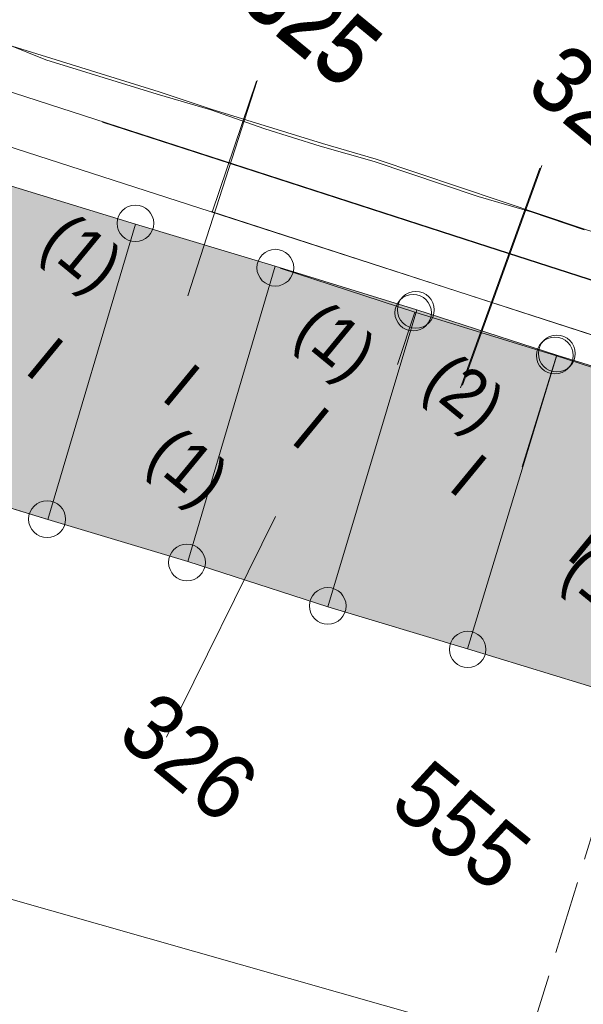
# Model space of a CAD drawing. Header units: metres. Extents: x -740 to 758, y -633 to 854.
# Tile 611 of 656: x 345 to 354, y -331 to -314. Entities that reach past the tile are written whole.
import ezdxf

# ---------------------------------------------------------------- set-up
doc = ezdxf.new("R2010")
doc.units = ezdxf.units.M
doc.header["$MEASUREMENT"] = 0
doc.linetypes.add('1248_416', pattern=[1.664, 1.248, -0.416])
for name, color, linetype in [('Gas.LOVION', 7, 'Continuous'), ('Grundkarte.LOVION', 7, 'Continuous'), ('Grundkarte_Text.LOVION', 7, 'Continuous'), ('Strom.LOVION', 7, 'Continuous'), ('Wasser.LOVION', 7, 'Continuous')]:
    doc.layers.add(name, color=color, linetype=linetype)
doc.styles.add('ERSTELLTER_STIL_1', font='arial.ttf')

msp = doc.modelspace()

# ---------------------------------------------------------------- hatches: boundary and pattern name
at = {"layer": 'Grundkarte.LOVION', "linetype": 'Continuous', "lineweight": 18}
for points in [[(344.206, -317.177), (342.716, -322.2), (345.124, -322.94), (346.613, -317.917)], [(346.613, -317.917), (345.124, -322.94), (347.499, -323.653), (348.988, -318.631)], [(348.988, -318.631), (347.499, -323.653), (349.88, -324.425), (351.395, -319.371)], [(349.071, -318.662), (351.063, -320.299), (351.361, -319.413)], [(351.395, -319.371), (349.88, -324.425), (352.255, -325.139), (353.776, -320.143)], [(351.361, -319.413), (351.063, -320.299), (353.184, -322.043), (353.768, -320.153)], [(352.255, -325.139), (354.662, -325.879), (356.183, -320.883), (353.776, -320.143)], [(353.184, -322.043), (355.273, -323.759), (356.149, -320.925), (353.768, -320.153)]]:
    msp.add_hatch(color=254, dxfattribs=at).paths.add_polyline_path(points)

# ---------------------------------------------------------------- linework, layer by layer
at = {"layer": 'Grundkarte.LOVION', "color": 8, "linetype": 'Continuous', "lineweight": 18}
for points in [[(369.197, -324.901), (364.505, -323.468), (358.559, -321.597), (356.183, -320.883), (353.776, -320.143), (351.395, -319.371), (348.988, -318.631), (346.613, -317.917), (344.206, -317.177), (341.611, -316.338), (341.606, -316.279), (339.011, -315.439), (336.268, -314.584), (333.609, -313.691), (328.057, -311.929)], [(369.197, -324.901), (364.505, -323.468), (358.559, -321.597), (356.183, -320.883), (353.776, -320.143), (351.395, -319.371), (348.988, -318.631), (346.613, -317.917), (344.206, -317.177), (341.611, -316.338), (341.606, -316.279), (339.011, -315.439), (336.268, -314.584), (333.609, -313.691), (328.057, -311.929)], [(344.179, -314.786), (347.013, -315.662), (347.899, -315.959), (349.789, -316.543), (350.701, -316.808), (354.246, -317.999), (355.1, -318.27), (356.013, -318.535), (361.33, -320.321), (361.602, -320.383), (363.123, -320.825), (363.395, -320.887), (363.7, -320.976), (363.977, -321.096), (364.287, -321.243), (364.843, -321.485), (365.089, -321.579), (365.276, -321.679)], [(344.443, -314.858), (345.089, -315.12), (346.978, -315.704), (347.891, -315.969), (348.809, -316.293), (349.754, -316.585), (350.667, -316.85), (352.439, -317.446), (353.352, -317.711), (354.238, -318.009)], [(421.664, -340.47), (420.933, -340.246), (418.499, -339.538), (416.098, -338.856), (413.664, -338.149), (411.262, -337.467), (408.887, -336.754), (406.454, -336.046), (404.052, -335.364), (401.677, -334.651), (396.874, -333.288), (394.499, -332.574), (392.097, -331.893), (387.23, -330.477), (364.497, -323.478), (358.524, -321.639), (356.149, -320.925), (353.768, -320.153), (351.361, -319.413), (349.071, -318.662)], [(349.071, -318.662), (351.361, -319.413), (351.063, -320.299)], [(387.23, -330.477), (364.497, -323.478), (358.524, -321.639), (356.149, -320.925), (353.768, -320.153), (351.361, -319.413), (349.071, -318.662)], [(349.071, -318.662), (351.361, -319.413), (351.063, -320.299)], [(351.063, -320.299), (351.361, -319.413), (353.768, -320.153), (353.184, -322.043)], [(351.063, -320.299), (351.361, -319.413), (353.768, -320.153), (353.184, -322.043), (353.768, -320.153), (356.149, -320.925), (355.273, -323.759)], [(353.184, -322.043), (353.768, -320.153), (356.149, -320.925), (355.273, -323.759)], [(340.309, -321.46), (345.124, -322.94), (347.499, -323.653), (349.88, -324.425), (352.255, -325.139), (354.662, -325.879)], [(353.27, -331.897), (338.738, -327.761)]]:
    msp.add_lwpolyline(points, dxfattribs=at)
at = {"layer": 'Grundkarte.LOVION', "color": 253, "linetype": 'Continuous', "lineweight": 18}
for points in [[(328.057, -311.929), (333.609, -313.691), (331.799, -319.366), (334.484, -320.226), (337.201, -321.113), (340.164, -322.095), (340.309, -321.46), (345.124, -322.94), (347.499, -323.653), (349.88, -324.425), (352.255, -325.139), (354.662, -325.879), (356.183, -320.883), (358.559, -321.597), (364.505, -323.468), (362.989, -328.523), (364.42, -328.945), (368.348, -330.127), (367.45, -333.643), (366.833, -336.098), (365.398, -341.972), (363.904, -347.852)], [(349.071, -318.662), (351.361, -319.413), (353.768, -320.153), (356.149, -320.925), (355.273, -323.759)]]:
    msp.add_lwpolyline(points, dxfattribs=at)
msp.add_lwpolyline([(354.662, -325.879), (352.255, -325.139), (349.88, -324.425), (347.499, -323.653), (345.124, -322.94), (340.309, -321.46), (340.164, -322.095), (337.201, -321.113), (334.484, -320.226), (331.799, -319.366), (333.609, -313.691), (336.268, -314.584), (339.011, -315.439), (341.606, -316.279), (341.611, -316.338), (344.206, -317.177), (346.613, -317.917), (348.988, -318.631), (351.395, -319.371), (353.776, -320.143), (356.183, -320.883)], close=True, dxfattribs=at)
at = {"layer": 'Grundkarte.LOVION', "color": 7, "linetype": 'Continuous', "lineweight": 13}
for points in [[(347.5, -319.131), (348.679, -315.469)], [(347.914, -317.711), (348.671, -315.479)], [(352.171, -320.655), (353.52, -316.917)], [(352.136, -320.697), (353.485, -316.959)], [(348.99, -322.887), (347.141, -326.644)]]:
    msp.add_lwpolyline(points, dxfattribs=at)
at = {"layer": 'Grundkarte.LOVION', "color": 8, "linetype": 'Continuous', "lineweight": 18}
for points in [[(344.206, -317.177), (346.613, -317.917), (345.124, -322.94), (342.716, -322.2)], [(344.206, -317.177), (346.613, -317.917), (345.124, -322.94), (342.716, -322.2)], [(346.613, -317.917), (348.988, -318.631), (347.499, -323.653), (345.124, -322.94)], [(346.613, -317.917), (348.988, -318.631), (347.499, -323.653), (345.124, -322.94)], [(348.988, -318.631), (351.395, -319.371), (349.88, -324.425), (347.499, -323.653)], [(348.988, -318.631), (351.395, -319.371), (349.88, -324.425), (347.499, -323.653)], [(351.395, -319.371), (353.776, -320.143), (352.255, -325.139), (349.88, -324.425)], [(351.395, -319.371), (353.776, -320.143), (352.255, -325.139), (349.88, -324.425)], [(352.255, -325.139), (353.776, -320.143), (356.183, -320.883), (354.662, -325.879)], [(352.255, -325.139), (353.776, -320.143), (356.183, -320.883), (354.662, -325.879)], [(338.738, -327.761), (353.27, -331.897), (354.583, -332.33), (362.569, -334.8), (369.123, -336.849), (367.533, -342.65), (360.791, -340.501), (352.812, -338.089), (351.472, -337.688), (337.238, -333.582), (338.638, -327.948)]]:
    msp.add_lwpolyline(points, close=True, dxfattribs=at)
at = {"layer": 'Grundkarte.LOVION', "color": 8, "linetype": '1248_416', "lineweight": 18}
msp.add_lwpolyline([(354.583, -332.33), (353.27, -331.897), (355.063, -326.047), (356.376, -326.48)], close=True, dxfattribs=at)
at = {"layer": 'Grundkarte.LOVION', "color": 9, "linetype": 'Continuous', "lineweight": 18}
for centre, radius in [((346.611, -317.9), 0.311), ((348.989, -318.655), 0.313), ((351.332, -319.421), 0.31), ((351.378, -319.373), 0.313), ((353.741, -320.149), 0.313), ((353.773, -320.116), 0.313), ((345.109, -322.933), 0.314), ((347.487, -323.67), 0.313), ((349.88, -324.409), 0.312), ((352.259, -325.149), 0.309)]:
    msp.add_circle(centre, radius, dxfattribs=at)
at = {"layer": 'Strom.LOVION', "color": 150, "linetype": 'Continuous', "lineweight": 18}
for points in [[(368.615, -324.397), (366.11, -323.415), (362.145, -322.31), (333.792, -313.142), (333.487, -313.053), (316.623, -307.431), (299.574, -301.739), (297.763, -307.251)], [(384.347, -335), (385.899, -329.41), (370.116, -325.027), (366.102, -323.425), (362.137, -322.32), (347.898, -317.697)]]:
    msp.add_lwpolyline(points, dxfattribs=at)
at = {"layer": 'Wasser.LOVION', "color": 150, "linetype": 'Continuous', "lineweight": 18}
for points in [[(312.161, -305.784), (312.214, -305.261), (329.776, -310.918), (341.205, -314.604), (352.605, -318.292), (364.034, -321.978), (366.703, -322.825)], [(346.05, -316.179), (352.597, -318.302), (364.026, -321.987), (367.811, -323.213), (371.152, -324.291), (375.426, -325.676), (379.477, -326.905), (380.451, -327.194), (392.676, -330.861), (399.996, -333.027), (400.316, -333.129), (404.167, -334.274), (411.837, -336.539), (412.096, -336.617), (415.677, -337.73)]]:
    msp.add_lwpolyline(points, dxfattribs=at)

# ---------------------------------------------------------------- texts
at = {"layer": 'Gas.LOVION', "color": 5, "linetype": 'Continuous', "lineweight": 18, "insert": (346.973, -310.675), "char_height": 1.42278, "attachment_point": 7, "rotation": 341.8127, "style": 'ERSTELLTER_STIL_1'}
msp.add_mtext('{\\A1;\\W0.72102x;200 ND ST KA (1986)}', dxfattribs=at)
at = {"layer": 'Grundkarte_Text.LOVION', "color": 7, "linetype": 'Continuous', "lineweight": 13, "attachment_point": 7, "style": 'ERSTELLTER_STIL_1'}
for s, insert, char_height, rotation in [('{\\A1;\\W0.89448x;325}', (348.366, -314.142), 1.12434, 320.5841), ('{\\A1;\\W0.89449x;325}', (348.332, -314.184), 1.1243, 320.5864), ('{\\A1;\\W0.89448x;327}', (353.208, -315.661), 1.12432, 320.5834), ('{\\A1;\\W0.89448x;327}', (353.216, -315.651), 1.12434, 320.5841), ('{\\A1;\\W0.89452x;(1)}', (344.805, -318.499), 0.83072, 320.5836), ('{\\A1;\\W0.89449x;(1)}', (349.119, -319.998), 0.83074, 320.5848), ('{\\A1;\\W0.89463x;I}', (344.705, -320.428), 0.83072, 320.5836), ('{\\A1;\\W0.89454x;I}', (347.025, -320.881), 0.83074, 320.5848), ('{\\A1;\\W0.89449x;(2)}', (351.303, -320.878), 0.83074, 320.5848), ('{\\A1;\\W0.89454x;I}', (349.224, -321.612), 0.83074, 320.5848), ('{\\A1;\\W0.89449x;(1)}', (346.609, -322.135), 0.83074, 320.5848), ('{\\A1;\\W0.89436x;I}', (351.903, -322.414), 0.83074, 320.5848), ('{\\A1;\\W0.89436x;I}', (353.909, -323.577), 0.83074, 320.5848), ('{\\A1;\\W0.89449x;(1)}', (353.658, -324.106), 0.83074, 320.5848), ('{\\A1;\\W0.89450x;326}', (346.254, -326.676), 1.12432, 320.5834), ('{\\A1;\\W0.89450x;555}', (350.888, -327.845), 1.12432, 320.5834)]:
    msp.add_mtext(s, dxfattribs=dict(at, insert=insert, char_height=char_height, rotation=rotation))

doc.saveas('drawing.dxf')
